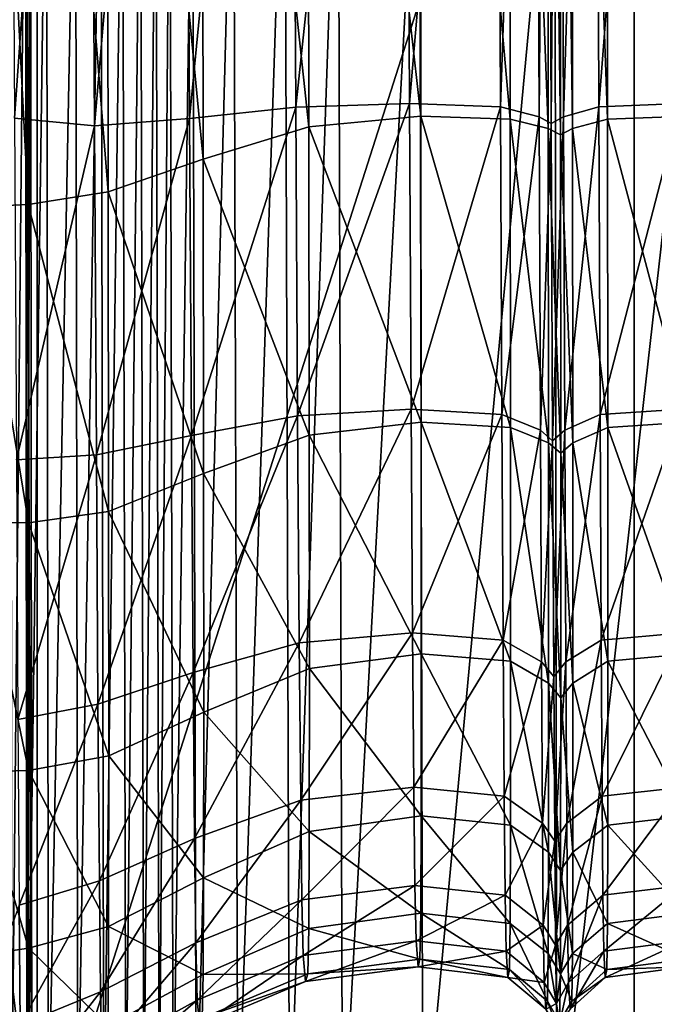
# Model space of a CAD drawing. Header units: millimetres. Extents: x 2387 to 13955, y -4964 to 364.
# Tile 300 of 656: x 7081 to 7103, y -4862 to -4828. Entities that reach past the tile are written whole.
import ezdxf

# ---------------------------------------------------------------- set-up
doc = ezdxf.new("R2010")
doc.units = ezdxf.units.MM
doc.header["$MEASUREMENT"] = 0
doc.layers.add('Predefinito', color=7, linetype='Continuous', true_color=0x000000)

msp = doc.modelspace()

# ---------------------------------------------------------------- linework, layer by layer
at = {"layer": 'Predefinito'}
for points in [[(7083.179, -4794.89, 931.74), (7080.371, -4794.268, 929.877), (7080.588, -4831.4, 932.244)], [(7080.588, -4831.4, 932.244), (7083.396, -4831.677, 934.084), (7083.179, -4794.89, 931.74)], [(7086.516, -4795.059, 933.835), (7083.179, -4794.89, 931.74), (7083.396, -4831.677, 934.084)], [(7083.396, -4831.677, 934.084), (7086.732, -4831.417, 936.215), (7086.516, -4795.059, 933.835)], [(7090.257, -4795.015, 935.493), (7086.516, -4795.059, 933.835), (7086.732, -4831.417, 936.215)], [(7086.732, -4831.417, 936.215), (7090.464, -4831.021, 937.922), (7090.257, -4795.015, 935.493)], [(7094.276, -4795, 936.046), (7090.257, -4795.015, 935.493), (7090.464, -4831.021, 937.922)], [(7090.464, -4831.021, 937.922), (7094.456, -4830.888, 938.491), (7094.276, -4795, 936.046)], [(7097.502, -4795.056, 935.68), (7094.276, -4795, 936.046), (7094.456, -4830.888, 938.491)], [(7094.456, -4830.888, 938.491), (7097.654, -4831.005, 938.142), (7097.502, -4795.056, 935.68)], [(7098.863, -4795.224, 934.582), (7097.502, -4795.056, 935.68), (7097.654, -4831.005, 938.142)], [(7100.972, -4795.056, 935.68), (7099.718, -4795.224, 934.582), (7099.862, -4831.356, 937.095)], [(7099.862, -4831.356, 937.095), (7101.106, -4831.005, 938.143), (7100.972, -4795.056, 935.68)], [(7103.877, -4795, 936.047), (7100.972, -4795.056, 935.68), (7101.106, -4831.005, 938.143)], [(7101.106, -4831.005, 938.143), (7103.984, -4830.888, 938.492), (7103.877, -4795, 936.047)], [(7097.654, -4831.005, 938.142), (7099.006, -4831.356, 937.095), (7098.863, -4795.224, 934.582)], [(7099.291, -4795.336, 933.849), (7098.863, -4795.224, 934.582), (7099.006, -4831.356, 937.095)], [(7099.006, -4831.356, 937.095), (7099.434, -4831.59, 936.396), (7099.291, -4795.336, 933.849)], [(7099.718, -4795.224, 934.582), (7099.291, -4795.336, 933.849), (7099.434, -4831.59, 936.396)], [(7099.434, -4831.59, 936.396), (7099.862, -4831.356, 937.095), (7099.718, -4795.224, 934.582)], [(7087.154, -4796.615, 1129.524), (7090.868, -4795.819, 1127.821), (7090.927, -4831.708, 1126.05)], [(7090.868, -4795.819, 1127.821), (7094.807, -4795.553, 1127.252), (7094.859, -4831.332, 1125.437)], [(7094.859, -4831.332, 1125.437), (7090.927, -4831.708, 1126.05), (7090.868, -4795.819, 1127.821)], [(7097.997, -4831.44, 1125.786), (7094.859, -4831.332, 1125.437), (7094.807, -4795.553, 1127.252)], [(7094.807, -4795.553, 1127.252), (7097.954, -4795.599, 1127.618), (7097.997, -4831.44, 1125.786)], [(7099.329, -4831.766, 1126.839), (7097.997, -4831.44, 1125.786), (7097.954, -4795.599, 1127.618)], [(7097.954, -4795.599, 1127.618), (7099.288, -4795.736, 1128.721), (7099.329, -4831.766, 1126.839)], [(7099.758, -4831.982, 1127.541), (7099.329, -4831.766, 1126.839), (7099.288, -4795.736, 1128.721)], [(7099.288, -4795.736, 1128.721), (7099.716, -4795.828, 1129.456), (7099.758, -4831.982, 1127.541)], [(7099.716, -4795.828, 1129.456), (7100.144, -4795.736, 1128.72), (7100.185, -4831.766, 1126.838)], [(7100.144, -4795.736, 1128.72), (7101.371, -4795.599, 1127.616), (7101.409, -4831.441, 1125.784)], [(7101.409, -4831.441, 1125.784), (7100.185, -4831.766, 1126.838), (7100.144, -4795.736, 1128.72)], [(7101.371, -4795.599, 1127.616), (7104.196, -4795.554, 1127.247), (7104.226, -4831.332, 1125.431)], [(7104.226, -4831.332, 1125.431), (7101.409, -4831.441, 1125.784), (7101.371, -4795.599, 1127.616)], [(7100.185, -4831.766, 1126.838), (7099.758, -4831.982, 1127.541), (7099.716, -4795.828, 1129.456)], [(7083.816, -4797.502, 1131.597), (7087.154, -4796.615, 1129.524), (7087.216, -4832.837, 1127.882)], [(7090.927, -4831.708, 1126.05), (7087.216, -4832.837, 1127.882), (7087.154, -4796.615, 1129.524)], [(7081.004, -4798.038, 1133.276), (7083.816, -4797.502, 1131.597), (7083.878, -4833.989, 1130.004)], [(7087.216, -4832.837, 1127.882), (7083.878, -4833.989, 1130.004), (7083.816, -4797.502, 1131.597)], [(7079.195, -4798.319, 1134.451), (7081.004, -4798.038, 1133.276), (7081.066, -4834.432, 1131.483)], [(7083.878, -4833.989, 1130.004), (7081.066, -4834.432, 1131.483), (7081.004, -4798.038, 1133.276)], [(7081.066, -4834.432, 1131.483), (7079.255, -4834.519, 1132.414), (7079.195, -4798.319, 1134.451)], [(7081.381, -4869.299, 485.978), (7073.749, -4869.299, 440.79), (7073.746, -4803.723, 440.77)], [(7073.746, -4803.723, 440.77), (7081.377, -4803.723, 485.958), (7081.381, -4869.299, 485.978)], [(7081.381, -4869.299, 485.978), (7081.377, -4803.723, 485.958), (7102.349, -4803.723, 608.072)], [(7102.349, -4803.723, 608.072), (7102.349, -4869.299, 608.074), (7081.381, -4869.299, 485.978)], [(7102.349, -4869.299, 608.074), (7102.349, -4803.723, 608.072), (7123.32, -4803.723, 730.186)], [(7123.32, -4803.723, 730.186), (7123.318, -4869.299, 730.171), (7102.349, -4869.299, 608.074)], [(7080.976, -4817.802, 1224.843), (7080.441, -4817.799, 1224.818), (7080.487, -4866.636, 1222.076)], [(7080.487, -4866.636, 1222.076), (7081.025, -4866.645, 1222.104), (7080.976, -4817.802, 1224.843)], [(7080.976, -4817.802, 1224.843), (7081.151, -4817.784, 1224.677), (7081.2, -4866.602, 1221.945)], [(7081.151, -4817.784, 1224.677), (7080.976, -4817.802, 1224.843), (7081.025, -4866.645, 1222.104)], [(7080.985, -4817.86, 1225.365), (7080.976, -4817.802, 1224.843), (7081.025, -4866.645, 1222.104)], [(7081.2, -4866.602, 1221.945), (7081.025, -4866.645, 1222.104), (7080.976, -4817.802, 1224.843)], [(7081.712, -4817.961, 1226.268), (7080.985, -4817.86, 1225.365), (7081.037, -4866.782, 1222.612)], [(7081.025, -4866.645, 1222.104), (7081.037, -4866.782, 1222.612), (7080.985, -4817.86, 1225.365)], [(7081.025, -4866.645, 1222.104), (7081.2, -4866.602, 1221.945), (7081.151, -4817.784, 1224.677)], [(7081.037, -4866.782, 1222.612), (7081.776, -4867.022, 1223.495), (7081.712, -4817.961, 1226.268)], [(7082.733, -4818.057, 1227.13), (7081.712, -4817.961, 1226.268), (7081.776, -4867.022, 1223.495)], [(7081.776, -4867.022, 1223.495), (7082.813, -4867.251, 1224.339), (7082.733, -4818.057, 1227.13)], [(7083.623, -4818.101, 1227.528), (7082.733, -4818.057, 1227.13), (7082.813, -4867.251, 1224.339)], [(7082.813, -4867.251, 1224.339), (7083.719, -4867.357, 1224.729), (7083.623, -4818.101, 1227.528)], [(7084.382, -4818.112, 1227.623), (7083.623, -4818.101, 1227.528), (7083.719, -4867.357, 1224.729)], [(7083.719, -4867.357, 1224.729), (7084.491, -4867.383, 1224.824), (7084.382, -4818.112, 1227.623)], [(7085.011, -4818.107, 1227.575), (7084.382, -4818.112, 1227.623), (7084.491, -4867.383, 1224.824)], [(7084.491, -4867.383, 1224.824), (7085.125, -4867.372, 1224.78), (7085.011, -4818.107, 1227.575)], [(7085.551, -4818.106, 1227.568), (7085.011, -4818.107, 1227.575), (7085.125, -4867.372, 1224.78)], [(7085.125, -4867.372, 1224.78), (7085.665, -4867.371, 1224.773), (7085.551, -4818.106, 1227.568)], [(7086.044, -4818.13, 1227.784), (7085.551, -4818.106, 1227.568), (7085.665, -4867.371, 1224.773)], [(7085.665, -4867.371, 1224.773), (7086.158, -4867.427, 1224.981), (7086.044, -4818.13, 1227.784)], [(7086.838, -4818.167, 1228.267), (7086.044, -4818.13, 1227.784), (7086.158, -4867.427, 1224.981)], [(7086.158, -4867.427, 1224.981), (7086.96, -4867.514, 1225.454), (7086.838, -4818.167, 1228.267)], [(7088.28, -4818.205, 1229.067), (7086.838, -4818.167, 1228.267), (7086.96, -4867.514, 1225.454)], [(7086.96, -4867.514, 1225.454), (7088.424, -4867.606, 1226.246), (7088.28, -4818.205, 1229.067)], [(7090.081, -4818.252, 1229.927), (7088.28, -4818.205, 1229.067), (7088.424, -4867.606, 1226.246)], [(7088.424, -4867.606, 1226.246), (7090.242, -4867.744, 1227.08), (7090.081, -4818.252, 1229.927)], [(7091.949, -4818.311, 1230.59), (7090.081, -4818.252, 1229.927), (7090.242, -4867.744, 1227.08)], [(7090.242, -4867.744, 1227.08), (7092.103, -4867.967, 1227.678), (7091.949, -4818.311, 1230.59)], [(7094.803, -4818.364, 1231.151), (7091.949, -4818.311, 1230.59), (7092.103, -4867.967, 1227.678)], [(7092.103, -4867.967, 1227.678), (7094.925, -4868.177, 1228.174), (7094.803, -4818.364, 1231.151)], [(7099.561, -4818.389, 1231.7), (7094.803, -4818.364, 1231.151), (7094.925, -4868.177, 1228.174)], [(7094.925, -4868.177, 1228.174), (7099.63, -4868.276, 1228.701), (7099.561, -4818.389, 1231.7)], [(7105.269, -4818.394, 1231.972), (7099.561, -4818.389, 1231.7), (7099.63, -4868.276, 1228.701)], [(7099.63, -4868.276, 1228.701), (7105.276, -4868.298, 1228.973), (7105.269, -4818.394, 1231.972)], [(7090.464, -4831.021, 937.922), (7086.732, -4831.417, 936.215), (7086.801, -4842.542, 940.367)], [(7086.801, -4842.542, 940.367), (7090.53, -4841.848, 942.005), (7090.464, -4831.021, 937.922)], [(7094.456, -4830.888, 938.491), (7090.464, -4831.021, 937.922), (7090.53, -4841.848, 942.005)], [(7090.53, -4841.848, 942.005), (7094.514, -4841.617, 942.552), (7094.456, -4830.888, 938.491)], [(7097.654, -4831.005, 938.142), (7094.456, -4830.888, 938.491), (7094.514, -4841.617, 942.552)], [(7094.514, -4841.617, 942.552), (7097.704, -4841.801, 942.237), (7097.654, -4831.005, 938.142)], [(7099.006, -4831.356, 937.095), (7097.654, -4831.005, 938.142), (7097.704, -4841.801, 942.237)], [(7101.106, -4831.005, 938.143), (7099.862, -4831.356, 937.095), (7099.909, -4842.356, 941.293)], [(7099.909, -4842.356, 941.293), (7101.15, -4841.801, 942.237), (7101.106, -4831.005, 938.143)], [(7103.984, -4830.888, 938.492), (7101.106, -4831.005, 938.143), (7101.15, -4841.801, 942.237)], [(7101.15, -4841.801, 942.237), (7104.019, -4841.616, 942.552), (7103.984, -4830.888, 938.492)], [(7083.396, -4831.677, 934.084), (7080.588, -4831.4, 932.244), (7080.651, -4843.391, 936.593)], [(7090.927, -4831.708, 1126.05), (7094.859, -4831.332, 1125.437), (7094.869, -4842.073, 1121.873)], [(7094.859, -4831.332, 1125.437), (7097.997, -4831.44, 1125.786), (7098.006, -4842.254, 1122.186)], [(7098.006, -4842.254, 1122.186), (7094.869, -4842.073, 1121.873), (7094.859, -4831.332, 1125.437)], [(7097.704, -4841.801, 942.237), (7099.053, -4842.356, 941.293), (7099.006, -4831.356, 937.095)], [(7099.434, -4831.59, 936.396), (7099.006, -4831.356, 937.095), (7099.053, -4842.356, 941.293)], [(7099.862, -4831.356, 937.095), (7099.434, -4831.59, 936.396), (7099.481, -4842.725, 940.663)], [(7099.481, -4842.725, 940.663), (7099.909, -4842.356, 941.293), (7099.862, -4831.356, 937.095)], [(7101.409, -4831.441, 1125.784), (7104.226, -4831.332, 1125.431), (7104.233, -4842.073, 1121.866)], [(7080.651, -4843.391, 936.593), (7083.462, -4843.217, 938.331), (7083.396, -4831.677, 934.084)], [(7086.732, -4831.417, 936.215), (7083.396, -4831.677, 934.084), (7083.462, -4843.217, 938.331)], [(7083.462, -4843.217, 938.331), (7086.801, -4842.542, 940.367), (7086.732, -4831.417, 936.215)], [(7087.216, -4832.837, 1127.882), (7090.927, -4831.708, 1126.05), (7090.939, -4842.522, 1122.486)], [(7094.869, -4842.073, 1121.873), (7090.939, -4842.522, 1122.486), (7090.927, -4831.708, 1126.05)], [(7097.997, -4831.44, 1125.786), (7099.329, -4831.766, 1126.839), (7099.338, -4842.798, 1123.129)], [(7099.338, -4842.798, 1123.129), (7098.006, -4842.254, 1122.186), (7097.997, -4831.44, 1125.786)], [(7099.053, -4842.356, 941.293), (7099.481, -4842.725, 940.663), (7099.434, -4831.59, 936.396)], [(7100.185, -4831.766, 1126.838), (7101.409, -4831.441, 1125.784), (7101.417, -4842.254, 1122.183)], [(7104.233, -4842.073, 1121.866), (7101.417, -4842.254, 1122.183), (7101.409, -4831.441, 1125.784)], [(7099.329, -4831.766, 1126.839), (7099.758, -4831.982, 1127.541), (7099.766, -4843.16, 1123.759)], [(7099.766, -4843.16, 1123.759), (7099.338, -4842.798, 1123.129), (7099.329, -4831.766, 1126.839)], [(7099.758, -4831.982, 1127.541), (7100.185, -4831.766, 1126.838), (7100.194, -4842.798, 1123.129)], [(7100.194, -4842.798, 1123.129), (7099.766, -4843.16, 1123.759), (7099.758, -4831.982, 1127.541)], [(7101.417, -4842.254, 1122.183), (7100.194, -4842.798, 1123.129), (7100.185, -4831.766, 1126.838)], [(7083.878, -4833.989, 1130.004), (7087.216, -4832.837, 1127.882), (7087.228, -4843.869, 1124.32)], [(7090.939, -4842.522, 1122.486), (7087.228, -4843.869, 1124.32), (7087.216, -4832.837, 1127.882)], [(7081.066, -4834.432, 1131.483), (7083.878, -4833.989, 1130.004), (7083.89, -4845.201, 1126.373)], [(7087.228, -4843.869, 1124.32), (7083.89, -4845.201, 1126.373), (7083.878, -4833.989, 1130.004)], [(7079.255, -4834.519, 1132.414), (7081.066, -4834.432, 1131.483), (7081.078, -4845.605, 1127.642)], [(7083.89, -4845.201, 1126.373), (7081.078, -4845.605, 1127.642), (7081.066, -4834.432, 1131.483)], [(7081.078, -4845.605, 1127.642), (7079.266, -4845.593, 1128.356), (7079.255, -4834.519, 1132.414)], [(7094.514, -4841.617, 942.552), (7090.53, -4841.848, 942.005), (7090.588, -4849.811, 947.428)], [(7090.588, -4849.811, 947.428), (7094.565, -4849.462, 947.864), (7094.514, -4841.617, 942.552)], [(7097.704, -4841.801, 942.237), (7094.514, -4841.617, 942.552), (7094.565, -4849.462, 947.864)], [(7104.019, -4841.616, 942.552), (7101.15, -4841.801, 942.237), (7101.188, -4849.717, 947.609)], [(7101.188, -4849.717, 947.609), (7104.05, -4849.462, 947.865), (7104.019, -4841.616, 942.552)], [(7090.53, -4841.848, 942.005), (7086.801, -4842.542, 940.367), (7086.86, -4850.858, 946.121)], [(7086.86, -4850.858, 946.121), (7090.588, -4849.811, 947.428), (7090.53, -4841.848, 942.005)], [(7090.939, -4842.522, 1122.486), (7094.869, -4842.073, 1121.873), (7094.872, -4850.2, 1115.95)], [(7094.565, -4849.462, 947.864), (7097.747, -4849.717, 947.608), (7097.704, -4841.801, 942.237)], [(7098.009, -4850.457, 1116.198), (7094.872, -4850.2, 1115.95), (7094.869, -4842.073, 1121.873)], [(7094.869, -4842.073, 1121.873), (7098.006, -4842.254, 1122.186), (7098.009, -4850.457, 1116.198)], [(7099.053, -4842.356, 941.293), (7097.704, -4841.801, 942.237), (7097.747, -4849.717, 947.608)], [(7101.15, -4841.801, 942.237), (7099.909, -4842.356, 941.293), (7099.949, -4850.482, 946.841)], [(7099.949, -4850.482, 946.841), (7101.188, -4849.717, 947.609), (7101.15, -4841.801, 942.237)], [(7101.417, -4842.254, 1122.183), (7104.233, -4842.073, 1121.866), (7104.235, -4850.201, 1115.943)], [(7097.747, -4849.717, 947.608), (7099.093, -4850.482, 946.841), (7099.053, -4842.356, 941.293)], [(7099.34, -4851.227, 1116.949), (7098.009, -4850.457, 1116.198), (7098.006, -4842.254, 1122.186)], [(7098.006, -4842.254, 1122.186), (7099.338, -4842.798, 1123.129), (7099.34, -4851.227, 1116.949)], [(7099.481, -4842.725, 940.663), (7099.053, -4842.356, 941.293), (7099.093, -4850.482, 946.841)], [(7099.909, -4842.356, 941.293), (7099.481, -4842.725, 940.663), (7099.521, -4850.992, 946.33)], [(7099.521, -4850.992, 946.33), (7099.949, -4850.482, 946.841), (7099.909, -4842.356, 941.293)], [(7100.194, -4842.798, 1123.129), (7101.417, -4842.254, 1122.183), (7101.42, -4850.457, 1116.196)], [(7104.235, -4850.201, 1115.943), (7101.42, -4850.457, 1116.196), (7101.417, -4842.254, 1122.183)], [(7086.801, -4842.542, 940.367), (7083.462, -4843.217, 938.331), (7083.518, -4851.967, 944.464)], [(7083.518, -4851.967, 944.464), (7086.86, -4850.858, 946.121), (7086.801, -4842.542, 940.367)], [(7087.228, -4843.869, 1124.32), (7090.939, -4842.522, 1122.486), (7090.943, -4850.71, 1116.531)], [(7094.872, -4850.2, 1115.95), (7090.943, -4850.71, 1116.531), (7090.939, -4842.522, 1122.486)], [(7099.093, -4850.482, 946.841), (7099.521, -4850.992, 946.33), (7099.481, -4842.725, 940.663)], [(7099.769, -4851.74, 1117.451), (7099.34, -4851.227, 1116.949), (7099.338, -4842.798, 1123.129)], [(7099.338, -4842.798, 1123.129), (7099.766, -4843.16, 1123.759), (7099.769, -4851.74, 1117.451)], [(7099.766, -4843.16, 1123.759), (7100.194, -4842.798, 1123.129), (7100.196, -4851.227, 1116.949)], [(7101.42, -4850.457, 1116.196), (7100.196, -4851.227, 1116.949), (7100.194, -4842.798, 1123.129)], [(7083.462, -4843.217, 938.331), (7080.651, -4843.391, 936.593), (7080.705, -4852.502, 942.979)], [(7080.705, -4852.502, 942.979), (7083.518, -4851.967, 944.464), (7083.462, -4843.217, 938.331)], [(7100.196, -4851.227, 1116.949), (7099.769, -4851.74, 1117.451), (7099.766, -4843.16, 1123.759)], [(7083.89, -4845.201, 1126.373), (7087.228, -4843.869, 1124.32), (7087.232, -4852.24, 1118.268)], [(7090.943, -4850.71, 1116.531), (7087.232, -4852.24, 1118.268), (7087.228, -4843.869, 1124.32)], [(7081.078, -4845.605, 1127.642), (7083.89, -4845.201, 1126.373), (7083.894, -4853.772, 1120.191)], [(7087.232, -4852.24, 1118.268), (7083.894, -4853.772, 1120.191), (7083.89, -4845.201, 1126.373)], [(7081.082, -4854.289, 1121.334), (7079.27, -4854.342, 1121.944), (7079.266, -4845.593, 1128.356)], [(7079.266, -4845.593, 1128.356), (7081.078, -4845.605, 1127.642), (7081.082, -4854.289, 1121.334)], [(7083.894, -4853.772, 1120.191), (7081.082, -4854.289, 1121.334), (7081.078, -4845.605, 1127.642)], [(7094.565, -4849.462, 947.864), (7090.588, -4849.811, 947.428), (7090.637, -4855.33, 954.956)], [(7090.637, -4855.33, 954.956), (7094.607, -4854.879, 955.274), (7094.565, -4849.462, 947.864)], [(7097.747, -4849.717, 947.608), (7094.565, -4849.462, 947.864), (7094.607, -4854.879, 955.274)], [(7094.607, -4854.879, 955.274), (7097.783, -4855.193, 955.09), (7097.747, -4849.717, 947.608)], [(7099.093, -4850.482, 946.841), (7097.747, -4849.717, 947.608), (7097.783, -4855.193, 955.09)], [(7101.188, -4849.717, 947.609), (7099.949, -4850.482, 946.841), (7099.983, -4856.137, 954.538)], [(7099.983, -4856.137, 954.538), (7101.22, -4855.193, 955.09), (7101.188, -4849.717, 947.609)], [(7104.05, -4849.462, 947.865), (7101.188, -4849.717, 947.609), (7101.22, -4855.193, 955.09)], [(7101.22, -4855.193, 955.09), (7104.075, -4854.879, 955.275), (7104.05, -4849.462, 947.865)], [(7090.588, -4849.811, 947.428), (7086.86, -4850.858, 946.121), (7086.909, -4856.682, 954.004)], [(7086.909, -4856.682, 954.004), (7090.637, -4855.33, 954.956), (7090.588, -4849.811, 947.428)], [(7090.943, -4850.71, 1116.531), (7094.872, -4850.2, 1115.95), (7094.868, -4855.886, 1107.664)], [(7098.006, -4856.205, 1107.836), (7094.868, -4855.886, 1107.664), (7094.872, -4850.2, 1115.95)], [(7094.872, -4850.2, 1115.95), (7098.009, -4850.457, 1116.198), (7098.006, -4856.205, 1107.836)], [(7101.42, -4850.457, 1116.196), (7104.235, -4850.201, 1115.943), (7104.232, -4855.886, 1107.657)], [(7087.232, -4852.24, 1118.268), (7090.943, -4850.71, 1116.531), (7090.938, -4856.43, 1108.178)], [(7094.868, -4855.886, 1107.664), (7090.938, -4856.43, 1108.178), (7090.943, -4850.71, 1116.531)], [(7097.783, -4855.193, 955.09), (7099.127, -4856.137, 954.538), (7099.093, -4850.482, 946.841)], [(7099.337, -4857.162, 1108.359), (7098.006, -4856.205, 1107.836), (7098.009, -4850.457, 1116.198)], [(7098.009, -4850.457, 1116.198), (7099.34, -4851.227, 1116.949), (7099.337, -4857.162, 1108.359)], [(7099.521, -4850.992, 946.33), (7099.093, -4850.482, 946.841), (7099.127, -4856.137, 954.538)], [(7099.949, -4850.482, 946.841), (7099.521, -4850.992, 946.33), (7099.555, -4856.766, 954.17)], [(7099.555, -4856.766, 954.17), (7099.983, -4856.137, 954.538), (7099.949, -4850.482, 946.841)], [(7100.196, -4851.227, 1116.949), (7101.42, -4850.457, 1116.196), (7101.417, -4856.205, 1107.834)], [(7104.232, -4855.886, 1107.657), (7101.417, -4856.205, 1107.834), (7101.42, -4850.457, 1116.196)], [(7086.86, -4850.858, 946.121), (7083.518, -4851.967, 944.464), (7083.566, -4858.167, 952.761)], [(7083.566, -4858.167, 952.761), (7086.909, -4856.682, 954.004), (7086.86, -4850.858, 946.121)], [(7099.127, -4856.137, 954.538), (7099.555, -4856.766, 954.17), (7099.521, -4850.992, 946.33)], [(7099.765, -4857.8, 1108.708), (7099.337, -4857.162, 1108.359), (7099.34, -4851.227, 1116.949)], [(7099.34, -4851.227, 1116.949), (7099.769, -4851.74, 1117.451), (7099.765, -4857.8, 1108.708)], [(7099.769, -4851.74, 1117.451), (7100.196, -4851.227, 1116.949), (7100.193, -4857.162, 1108.359)], [(7101.417, -4856.205, 1107.834), (7100.193, -4857.162, 1108.359), (7100.196, -4851.227, 1116.949)], [(7100.193, -4857.162, 1108.359), (7099.765, -4857.8, 1108.708), (7099.769, -4851.74, 1117.451)], [(7083.518, -4851.967, 944.464), (7080.705, -4852.502, 942.979), (7080.75, -4859.016, 951.569)], [(7080.75, -4859.016, 951.569), (7083.566, -4858.167, 952.761), (7083.518, -4851.967, 944.464)], [(7083.894, -4853.772, 1120.191), (7087.232, -4852.24, 1118.268), (7087.227, -4858.061, 1109.714)], [(7090.938, -4856.43, 1108.178), (7087.227, -4858.061, 1109.714), (7087.232, -4852.24, 1118.268)], [(7081.082, -4854.289, 1121.334), (7083.894, -4853.772, 1120.191), (7083.889, -4859.765, 1111.452)], [(7087.227, -4858.061, 1109.714), (7083.889, -4859.765, 1111.452), (7083.894, -4853.772, 1120.191)], [(7081.077, -4860.526, 1112.572), (7079.266, -4860.798, 1113.214), (7079.27, -4854.342, 1121.944)], [(7079.27, -4854.342, 1121.944), (7081.082, -4854.289, 1121.334), (7081.077, -4860.526, 1112.572)], [(7083.889, -4859.765, 1111.452), (7081.077, -4860.526, 1112.572), (7081.082, -4854.289, 1121.334)], [(7094.607, -4854.879, 955.274), (7090.637, -4855.33, 954.956), (7090.676, -4858.824, 965.357)], [(7090.676, -4858.824, 965.357), (7094.642, -4858.322, 965.627), (7094.607, -4854.879, 955.274)], [(7097.783, -4855.193, 955.09), (7094.607, -4854.879, 955.274), (7094.642, -4858.322, 965.627)], [(7104.075, -4854.879, 955.275), (7101.22, -4855.193, 955.09), (7101.246, -4858.671, 965.516)], [(7101.246, -4858.671, 965.516), (7104.096, -4858.321, 965.628), (7104.075, -4854.879, 955.275)], [(7094.642, -4858.322, 965.627), (7097.813, -4858.671, 965.515), (7097.783, -4855.193, 955.09)], [(7099.127, -4856.137, 954.538), (7097.783, -4855.193, 955.09), (7097.813, -4858.671, 965.515)], [(7101.22, -4855.193, 955.09), (7099.983, -4856.137, 954.538), (7100.011, -4859.72, 965.179)], [(7100.011, -4859.72, 965.179), (7101.246, -4858.671, 965.516), (7101.22, -4855.193, 955.09)], [(7090.637, -4855.33, 954.956), (7086.909, -4856.682, 954.004), (7086.949, -4860.333, 964.545)], [(7086.949, -4860.333, 964.545), (7090.676, -4858.824, 965.357), (7090.637, -4855.33, 954.956)], [(7090.938, -4856.43, 1108.178), (7094.868, -4855.886, 1107.664), (7094.857, -4859.301, 1097.009)], [(7097.996, -4859.654, 1097.11), (7094.857, -4859.301, 1097.009), (7094.868, -4855.886, 1107.664)], [(7094.868, -4855.886, 1107.664), (7098.006, -4856.205, 1107.836), (7097.996, -4859.654, 1097.11)], [(7101.417, -4856.205, 1107.834), (7104.232, -4855.886, 1107.657), (7104.226, -4859.301, 1097.002)], [(7097.813, -4858.671, 965.515), (7099.155, -4859.72, 965.179), (7099.127, -4856.137, 954.538)], [(7099.328, -4860.714, 1097.419), (7097.996, -4859.654, 1097.11), (7098.006, -4856.205, 1107.836)], [(7098.006, -4856.205, 1107.836), (7099.337, -4857.162, 1108.359), (7099.328, -4860.714, 1097.419)], [(7099.555, -4856.766, 954.17), (7099.127, -4856.137, 954.538), (7099.155, -4859.72, 965.179)], [(7099.983, -4856.137, 954.538), (7099.555, -4856.766, 954.17), (7099.583, -4860.42, 964.955)], [(7099.583, -4860.42, 964.955), (7100.011, -4859.72, 965.179), (7099.983, -4856.137, 954.538)], [(7100.193, -4857.162, 1108.359), (7101.417, -4856.205, 1107.834), (7101.408, -4859.654, 1097.107)], [(7104.226, -4859.301, 1097.002), (7101.408, -4859.654, 1097.107), (7101.417, -4856.205, 1107.834)], [(7087.227, -4858.061, 1109.714), (7090.938, -4856.43, 1108.178), (7090.925, -4859.837, 1097.421)], [(7094.857, -4859.301, 1097.009), (7090.925, -4859.837, 1097.421), (7090.938, -4856.43, 1108.178)], [(7086.909, -4856.682, 954.004), (7083.566, -4858.167, 952.761), (7083.605, -4862.059, 963.501)], [(7083.605, -4862.059, 963.501), (7086.949, -4860.333, 964.545), (7086.909, -4856.682, 954.004)], [(7099.155, -4859.72, 965.179), (7099.583, -4860.42, 964.955), (7099.555, -4856.766, 954.17)], [(7099.756, -4861.42, 1097.625), (7099.328, -4860.714, 1097.419), (7099.337, -4857.162, 1108.359)], [(7099.337, -4857.162, 1108.359), (7099.765, -4857.8, 1108.708), (7099.756, -4861.42, 1097.625)], [(7099.765, -4857.8, 1108.708), (7100.193, -4857.162, 1108.359), (7100.184, -4860.714, 1097.418)], [(7101.408, -4859.654, 1097.107), (7100.184, -4860.714, 1097.418), (7100.193, -4857.162, 1108.359)], [(7100.184, -4860.714, 1097.418), (7099.756, -4861.42, 1097.625), (7099.765, -4857.8, 1108.708)], [(7083.566, -4858.167, 952.761), (7080.75, -4859.016, 951.569), (7080.786, -4863.216, 962.532)], [(7080.786, -4863.216, 962.532), (7083.605, -4862.059, 963.501), (7083.566, -4858.167, 952.761)], [(7083.889, -4859.765, 1111.452), (7087.227, -4858.061, 1109.714), (7087.214, -4861.445, 1098.65)], [(7090.925, -4859.837, 1097.421), (7087.214, -4861.445, 1098.65), (7087.227, -4858.061, 1109.714)], [(7094.642, -4858.322, 965.627), (7090.676, -4858.824, 965.357), (7090.727, -4860.784, 987.768)], [(7090.727, -4860.784, 987.768), (7094.686, -4860.264, 987.961), (7094.642, -4858.322, 965.627)], [(7097.813, -4858.671, 965.515), (7094.642, -4858.322, 965.627), (7094.686, -4860.264, 987.961)], [(7104.096, -4858.321, 965.628), (7101.246, -4858.671, 965.516), (7101.279, -4860.631, 987.912)], [(7101.279, -4860.631, 987.912), (7104.122, -4860.264, 987.96), (7104.096, -4858.321, 965.628)], [(7094.686, -4860.264, 987.961), (7097.85, -4860.631, 987.912), (7097.813, -4858.671, 965.515)], [(7099.155, -4859.72, 965.179), (7097.813, -4858.671, 965.515), (7097.85, -4860.631, 987.912)], [(7101.246, -4858.671, 965.516), (7100.011, -4859.72, 965.179), (7100.046, -4861.732, 987.766)], [(7100.046, -4861.732, 987.766), (7101.279, -4860.631, 987.912), (7101.246, -4858.671, 965.516)], [(7078.974, -4863.927, 961.812), (7080.786, -4863.216, 962.532), (7080.75, -4859.016, 951.569)], [(7090.676, -4858.824, 965.357), (7086.949, -4860.333, 964.545), (7087.002, -4862.345, 987.188)], [(7087.002, -4862.345, 987.188), (7090.727, -4860.784, 987.768), (7090.676, -4858.824, 965.357)], [(7090.925, -4859.837, 1097.421), (7094.857, -4859.301, 1097.009), (7094.824, -4860.91, 1074.665)], [(7097.968, -4861.278, 1074.705), (7094.824, -4860.91, 1074.665), (7094.857, -4859.301, 1097.009)], [(7094.857, -4859.301, 1097.009), (7097.996, -4859.654, 1097.11), (7097.968, -4861.278, 1074.705)], [(7101.408, -4859.654, 1097.107), (7104.226, -4859.301, 1097.002), (7104.206, -4860.91, 1074.659)], [(7097.85, -4860.631, 987.912), (7099.19, -4861.732, 987.766), (7099.155, -4859.72, 965.179)], [(7099.301, -4862.383, 1074.831), (7097.968, -4861.278, 1074.705), (7097.996, -4859.654, 1097.11)], [(7097.996, -4859.654, 1097.11), (7099.328, -4860.714, 1097.419), (7099.301, -4862.383, 1074.831)], [(7099.583, -4860.42, 964.955), (7099.155, -4859.72, 965.179), (7099.19, -4861.732, 987.766)], [(7100.011, -4859.72, 965.179), (7099.583, -4860.42, 964.955), (7099.618, -4862.467, 987.669)], [(7099.618, -4862.467, 987.669), (7100.046, -4861.732, 987.766), (7100.011, -4859.72, 965.179)], [(7100.184, -4860.714, 1097.418), (7101.408, -4859.654, 1097.107), (7101.383, -4861.278, 1074.703)], [(7104.206, -4860.91, 1074.659), (7101.383, -4861.278, 1074.703), (7101.408, -4859.654, 1097.107)], [(7081.077, -4860.526, 1112.572), (7083.889, -4859.765, 1111.452), (7083.876, -4863.245, 1100.149)], [(7087.214, -4861.445, 1098.65), (7083.876, -4863.245, 1100.149), (7083.889, -4859.765, 1111.452)], [(7087.214, -4861.445, 1098.65), (7090.925, -4859.837, 1097.421), (7090.887, -4861.427, 1074.918)], [(7094.824, -4860.91, 1074.665), (7090.887, -4861.427, 1074.918), (7090.925, -4859.837, 1097.421)], [(7086.949, -4860.333, 964.545), (7083.605, -4862.059, 963.501), (7083.658, -4864.197, 986.486)], [(7083.658, -4864.197, 986.486), (7087.002, -4862.345, 987.188), (7086.949, -4860.333, 964.545)], [(7094.686, -4860.264, 987.961), (7090.727, -4860.784, 987.768), (7090.809, -4861.697, 1031.327)], [(7090.809, -4861.697, 1031.327), (7094.757, -4861.179, 1031.311), (7094.686, -4860.264, 987.961)], [(7097.85, -4860.631, 987.912), (7094.686, -4860.264, 987.961), (7094.757, -4861.179, 1031.311)], [(7099.19, -4861.732, 987.766), (7099.618, -4862.467, 987.669), (7099.583, -4860.42, 964.955)], [(7104.122, -4860.264, 987.96), (7101.279, -4860.631, 987.912), (7101.333, -4861.552, 1031.306)], [(7101.333, -4861.552, 1031.306), (7104.165, -4861.179, 1031.308), (7104.122, -4860.264, 987.96)], [(7079.266, -4860.798, 1113.214), (7081.077, -4860.526, 1112.572), (7081.064, -4864.358, 1101.369)], [(7083.876, -4863.245, 1100.149), (7081.064, -4864.358, 1101.369), (7081.077, -4860.526, 1112.572)], [(7094.757, -4861.179, 1031.311), (7097.911, -4861.552, 1031.307), (7097.85, -4860.631, 987.912)], [(7099.19, -4861.732, 987.766), (7097.85, -4860.631, 987.912), (7097.911, -4861.552, 1031.307)], [(7099.729, -4863.12, 1074.915), (7099.301, -4862.383, 1074.831), (7099.328, -4860.714, 1097.419)], [(7099.328, -4860.714, 1097.419), (7099.756, -4861.42, 1097.625), (7099.729, -4863.12, 1074.915)], [(7099.756, -4861.42, 1097.625), (7100.184, -4860.714, 1097.418), (7100.157, -4862.383, 1074.831)], [(7101.279, -4860.631, 987.912), (7100.046, -4861.732, 987.766), (7100.103, -4862.671, 1031.298)], [(7100.103, -4862.671, 1031.298), (7101.333, -4861.552, 1031.306), (7101.279, -4860.631, 987.912)], [(7101.383, -4861.278, 1074.703), (7100.157, -4862.383, 1074.831), (7100.184, -4860.714, 1097.418)], [(7081.064, -4864.358, 1101.369), (7079.254, -4864.993, 1102.202), (7079.266, -4860.798, 1113.214)], [(7090.727, -4860.784, 987.768), (7087.002, -4862.345, 987.188), (7087.09, -4863.253, 1031.373)], [(7087.09, -4863.253, 1031.373), (7090.809, -4861.697, 1031.327), (7090.727, -4860.784, 987.768)], [(7090.887, -4861.427, 1074.918), (7094.824, -4860.91, 1074.665), (7094.757, -4861.179, 1031.311)], [(7097.911, -4861.552, 1031.307), (7094.757, -4861.179, 1031.311), (7094.824, -4860.91, 1074.665)], [(7094.824, -4860.91, 1074.665), (7097.968, -4861.278, 1074.705), (7097.911, -4861.552, 1031.307)], [(7101.383, -4861.278, 1074.703), (7104.206, -4860.91, 1074.659), (7104.165, -4861.179, 1031.308)], [(7083.876, -4863.245, 1100.149), (7087.214, -4861.445, 1098.65), (7087.174, -4862.979, 1075.671)], [(7087.174, -4862.979, 1075.671), (7090.887, -4861.427, 1074.918), (7090.809, -4861.697, 1031.327)], [(7090.887, -4861.427, 1074.918), (7087.174, -4862.979, 1075.671), (7087.214, -4861.445, 1098.65)], [(7094.757, -4861.179, 1031.311), (7090.809, -4861.697, 1031.327), (7090.887, -4861.427, 1074.918)], [(7099.247, -4862.671, 1031.299), (7097.911, -4861.552, 1031.307), (7097.968, -4861.278, 1074.705)], [(7097.968, -4861.278, 1074.705), (7099.301, -4862.383, 1074.831), (7099.247, -4862.671, 1031.299)], [(7100.157, -4862.383, 1074.831), (7099.729, -4863.12, 1074.915), (7099.756, -4861.42, 1097.625)], [(7100.157, -4862.383, 1074.831), (7101.383, -4861.278, 1074.703), (7101.333, -4861.552, 1031.306)], [(7104.165, -4861.179, 1031.308), (7101.333, -4861.552, 1031.306), (7101.383, -4861.278, 1074.703)], [(7090.809, -4861.697, 1031.327), (7087.09, -4863.253, 1031.373), (7087.174, -4862.979, 1075.671)], [(7097.911, -4861.552, 1031.307), (7099.247, -4862.671, 1031.299), (7099.19, -4861.732, 987.766)], [(7099.618, -4862.467, 987.669), (7099.19, -4861.732, 987.766), (7099.247, -4862.671, 1031.299)], [(7100.046, -4861.732, 987.766), (7099.618, -4862.467, 987.669), (7099.675, -4863.418, 1031.293)], [(7099.675, -4863.418, 1031.293), (7100.103, -4862.671, 1031.298), (7100.046, -4861.732, 987.766)], [(7101.333, -4861.552, 1031.306), (7100.103, -4862.671, 1031.298), (7100.157, -4862.383, 1074.831)], [(7083.605, -4862.059, 963.501), (7080.786, -4863.216, 962.532), (7080.839, -4865.59, 985.926)], [(7080.839, -4865.59, 985.926), (7083.658, -4864.197, 986.486), (7083.605, -4862.059, 963.501)], [(7087.002, -4862.345, 987.188), (7083.658, -4864.197, 986.486), (7083.749, -4865.133, 1031.513)], [(7083.749, -4865.133, 1031.513), (7087.09, -4863.253, 1031.373), (7087.002, -4862.345, 987.188)], [(7099.675, -4863.418, 1031.293), (7099.247, -4862.671, 1031.299), (7099.301, -4862.383, 1074.831)], [(7099.247, -4862.671, 1031.299), (7099.675, -4863.418, 1031.293), (7099.618, -4862.467, 987.669)], [(7099.301, -4862.383, 1074.831), (7099.729, -4863.12, 1074.915), (7099.675, -4863.418, 1031.293)], [(7099.729, -4863.12, 1074.915), (7100.157, -4862.383, 1074.831), (7100.103, -4862.671, 1031.298)]]:
    msp.add_3dface(points, dxfattribs=at)

doc.saveas('drawing.dxf')
